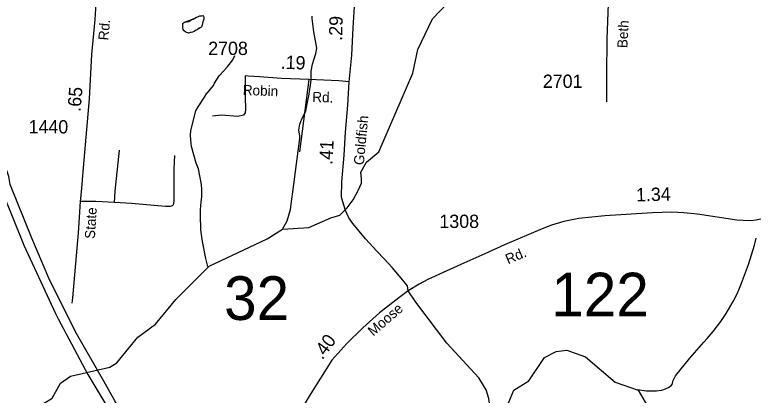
# Model space of a CAD drawing. Extents: x 1473865 to 1648260, y 639067 to 773536.
# Drawn here: x 1533158 to 1540112, y 644578 to 648150 of the extents above; entities that cross this region are included whole.
import ezdxf

# ---------------------------------------------------------------- set-up
doc = ezdxf.new("R2010")
doc.units = 0
for name, color, linetype in [('Exist Hydrographic Creek Single Shore', 7, 'Continuous'), ('Exist Hydrographic Misc Water Feature', 7, 'Continuous'), ('Exist Road Non-System Type 51', 7, 'Continuous'), ('Exist Road Primary Interstate Divided Center Attributed', 7, 'Continuous'), ('Exist Road Secondary Mileage Hundredths English Label', 7, 'Continuous'), ('Exist Road Secondary Structure Standard Bridge Number Label', 7, 'Continuous'), ('Exist Road Secondary Type 51 Attributed', 7, 'Continuous'), ('Exist Road Secondary Type 51 Label', 7, 'Continuous'), ('Exist Road Secondary Type 51 Number Label', 7, 'Continuous')]:
    doc.layers.add(name, color=color, linetype=linetype)

msp = doc.modelspace()

# ---------------------------------------------------------------- linework, layer by layer
at = {"layer": 'Exist Hydrographic Creek Single Shore'}
for points in [[(1535526, 646046.6), (1535668.9, 646135.7), (1535916.7, 646152), (1536121, 646243), (1536205.4, 646269.3), (1536275.7, 646336.1), (1536331.9, 646413.5), (1536379.4, 646499.6), (1536409.3, 646568.2), (1536409.3, 646606.9), (1536403, 646672.3), (1536456.7, 646765.1), (1536571.9, 646862.5), (1536892.9, 647601.2), (1536938, 647823.5), (1537076, 648112.8), (1537220, 648261)], [(1535668.9, 646135.7), (1535713.6, 646214.5), (1535743.9, 646322.9), (1535757.4, 646418.6), (1535775.5, 646556.1), (1535789.5, 646678.1), (1535830.5, 646989.9), (1535830.8, 647013.7), (1535823.6, 647065.6), (1535832.5, 647122), (1535851.4, 647171.7), (1535882.3, 647232.6), (1535886.5, 647249), (1535910.3, 647360.9), (1535914.7, 647384.6), (1535919.2, 647408.3), (1535932.4, 647488.5), (1535937.1, 647535.9), (1535936.4, 647622.1), (1535951.3, 647685.8), (1535981.1, 647785.4), (1535989.9, 647837.7), (1535979, 647906), (1535964.3, 647990), (1535946.3, 648114.3), (1535946.5, 648138.1)], [(1533145.9, 644174.4), (1533245.9, 644221.6), (1533391.9, 644477.9), (1533509.9, 644551.1), (1533586.9, 644690.7), (1533679.9, 644757.8), (1534047.8, 644842.2), (1534114.9, 644883.5), (1534310.9, 645122.5), (1534478.9, 645243.8), (1534666.9, 645476.4), (1534979.9, 645788.5), (1535526, 646046.6)], [(1538998.5, 644630.8), (1539082.4, 644619.3), (1539176.3, 644618.2), (1539224.5, 644625.4), (1539246.6, 644633.2), (1539289.1, 644652), (1539313.2, 644667.9), (1539325.6, 644685.7), (1539331.8, 644709.4), (1539356.6, 644761.4), (1539489.3, 644927), (1539619.7, 645077), (1539652.3, 645109.1), (1539707.5, 645176.1), (1539780.9, 645269), (1539830.1, 645346), (1539895.9, 645457.1), (1539933, 645528.6), (1539949.7, 645566), (1539974.7, 645630.3), (1540039.4, 645805.4), (1540096.4, 645988.1), (1540113.3, 646051.8)], [(1536254.9, 643107.3), (1536580.9, 643186), (1536682.9, 643259.5), (1536786.3, 643339), (1536946.2, 643460.5), (1537173.9, 643751.8), (1537348.9, 643948.4), (1537493.2, 644144.8), (1537550.6, 644125.3), (1537590.8, 644111.1), (1537644.6, 644123.4), (1537654.1, 644129.7), (1537717.6, 644182.4), (1537698.9, 644286.1), (1537837.9, 644624.6), (1537981, 644713.7), (1538125.9, 644930.7), (1538234.9, 644987.6), (1538335, 645002), (1538509.9, 644939.3), (1538789, 644700.7), (1539004.9, 644624.1), (1539113, 644437.9)]]:
    msp.add_lwpolyline(points, dxfattribs=at)
at = {"layer": 'Exist Hydrographic Misc Water Feature'}
for points in [[(1534825.6, 648108.2), (1534829.8, 648109.7), (1534845.8, 648119.2), (1534861.9, 648127.1), (1534880.2, 648135), (1534894.2, 648138.8), (1534908.1, 648141), (1534920.2, 648142.4), (1534928.1, 648134), (1534930, 648126.6), (1534929.7, 648108.5), (1534923.2, 648082.4), (1534919, 648070.2), (1534914.8, 648052.2), (1534908.6, 648038.4), (1534902.4, 648031.1), (1534888.4, 648023.2), (1534872.2, 648012.9), (1534854, 648001.7), (1534840, 647993.8), (1534823.8, 647986), (1534803.6, 647982.2), (1534787.6, 647978.5), (1534779.6, 647980.3), (1534761.6, 647987.2), (1534745.8, 647999), (1534738.2, 648011.4), (1534734.4, 648029.6), (1534734.6, 648049.3), (1534735, 648067.3), (1534741, 648073), (1534751.2, 648079.3), (1534769.3, 648083.1), (1534789.3, 648088.4), (1534801.4, 648096.3), (1534819.7, 648105.8), (1534825.6, 648108.2)], [(1534825.6, 648108.2), (1534845.8, 648119.2), (1534861.9, 648127.1), (1534880.2, 648135), (1534894.2, 648138.8), (1534908.1, 648141), (1534920.2, 648142.4), (1534928.1, 648134), (1534930, 648126.6), (1534929.7, 648108.5), (1534923.2, 648082.4), (1534914.8, 648052.2), (1534908.6, 648038.4), (1534902.4, 648031.1), (1534854, 648001.7), (1534840, 647993.8), (1534823.8, 647986), (1534787.6, 647978.5), (1534779.6, 647980.3), (1534761.6, 647987.2), (1534745.8, 647999), (1534738.2, 648011.4), (1534734.4, 648029.6), (1534734.6, 648049.3), (1534735, 648067.3), (1534741, 648073), (1534751.2, 648079.3), (1534825.6, 648108.2)], [(1534969.1, 645787), (1534948.3, 645861.3), (1534918.9, 646021.9), (1534902.6, 646129.8), (1534898.7, 646270.2), (1534899.4, 646317.8), (1534904.7, 646393.9), (1534911.4, 646442.2), (1534912.7, 646513.6), (1534909.3, 646558), (1534881.6, 646702.1), (1534860.3, 646756.7), (1534816.9, 646911.9), (1534807.9, 646976.1), (1534806.4, 647015.5), (1534809.3, 647063.8), (1534856.1, 647246.7), (1534876.8, 647286.5), (1534936.2, 647378), (1534960.7, 647413.7), (1534966.8, 647417.7), (1535021.8, 647484.7), (1535032.2, 647508.2), (1535075.5, 647578), (1535148.7, 647656.9), (1535201.8, 647728), (1535222.5, 647767.8)]]:
    msp.add_lwpolyline(points, dxfattribs=at)
at = {"layer": 'Exist Road Non-System Type 51'}
for p, q in [((1535917.5, 647541.9), (1535828.5, 646863.3)), ((1538706.7, 647545.4), (1538706.9, 647333.1))]:
    msp.add_line(p, q, dxfattribs=at)
for points in [[(1535319.3, 647576), (1535318.5, 647380.7), (1535320.4, 647264.6), (1535317.9, 647228.6), (1535303.5, 647208.9), (1535251.2, 647195.9), (1535095.4, 647208.9), (1535011.3, 647196.6)], [(1534092.1, 646386.1), (1534100, 646493.8), (1534139.2, 646879)], [(1534656.2, 646827.4), (1534649.9, 646703.4), (1534649.7, 646402.5), (1534648, 646379.5), (1534643.7, 646365.8), (1534633.5, 646354.8), (1534615.6, 646349.7), (1534571.4, 646351), (1534254, 646377), (1534092.1, 646386.1)], [(1534092.1, 646386.1), (1533918.2, 646397.4), (1533772.4, 646398.2)]]:
    msp.add_lwpolyline(points, dxfattribs=at)
at = {"layer": 'Exist Road Primary Interstate Divided Center Attributed'}
for points in [[(1532067.3, 650189.8), (1532099.1, 649959.9), (1532111.6, 649897), (1532259.9, 649188.3), (1532318.9, 648953.8), (1532471.4, 648352.8), (1532570.8, 647967.9), (1532653.9, 647677.9), (1532722.1, 647429.7), (1532805, 647156.8), (1532938.2, 646804.3), (1533038.9, 646486.3), (1533121.3, 646291.5), (1533241.4, 645985.6), (1533539.8, 645344.6), (1533565.9, 645296.1), (1533841.5, 644771), (1533965.2, 644570.1), (1534102.5, 644341.3), (1534190.9, 644192.8), (1534242.1, 644107.9), (1534333.9, 643947.3)], [(1534448.8, 643936.4), (1534362.3, 644090.3), (1534300.4, 644187.5), (1534095.9, 644524.2), (1533991.7, 644709.8), (1533727.1, 645173.1), (1533476.4, 645676.2), (1533317.4, 646052.8), (1533114.9, 646555.3), (1533102.8, 646630.2), (1532913.8, 647168.1), (1532841.1, 647408.6), (1532674.2, 647927.5), (1532602.5, 648225.7), (1532357.1, 649178), (1532309.8, 649428.6), (1532208.2, 649864.6), (1532194.5, 649938.7), (1532161, 650159.7)]]:
    msp.add_lwpolyline(points, dxfattribs=at)
at = {"layer": 'Exist Road Secondary Type 51 Attributed'}
for points in [[(1538784.3, 649610.3), (1538779.9, 649303.6), (1538773, 649117.8), (1538733.3, 648498.9), (1538710.6, 647924.8), (1538707.2, 647586.5), (1538706.7, 647545.4)], [(1536295, 647521), (1536317.9, 647770.6), (1536331.9, 648027.3), (1536347.5, 648277.4), (1536341, 648457.4), (1536320.2, 648637.9), (1536272.2, 649010.9)], [(1533963, 648862.3), (1533939.1, 648561.2), (1533931.1, 648460.4), (1533908.3, 648105.1), (1533878.3, 647777.7), (1533854.4, 647360.2), (1533792.9, 646641.7), (1533784.6, 646517.8), (1533772.4, 646398.2), (1533752.8, 646102.6), (1533699.4, 645491.8), (1533694.2, 645441.3)], [(1536295, 647521), (1536195.8, 647530.6), (1535917.5, 647541.9), (1535660, 647553.3), (1535451.8, 647568.4), (1535347.7, 647572.2), (1535319.3, 647576)], [(1536846.3, 645558.6), (1536841.7, 645604.8), (1536809.9, 645641.4), (1536765.9, 645695.3), (1536698, 645778.5), (1536623.1, 645857.4), (1536553.2, 645930.1), (1536446.2, 646046.1), (1536330.2, 646190.2), (1536289.7, 646243), (1536259.8, 646311.5), (1536235.2, 646394.2), (1536222.9, 646436.2), (1536226.4, 646582.3), (1536247.1, 646833.2), (1536259.2, 647046.9), (1536280.9, 647303), (1536295, 647521)], [(1540156.2, 646231), (1540109.4, 646222), (1540060.9, 646214.6), (1539988.6, 646217.1), (1539931.9, 646221.2), (1539562.9, 646279.5), (1539434.7, 646289.4), (1539322.2, 646295.9), (1539138.9, 646291), (1538692.7, 646261.4), (1538447, 646236.8), (1538306.5, 646209.7), (1538193.1, 646175.2), (1538104.4, 646139), (1537752.7, 645988.6), (1537566.1, 645905.6), (1537341.8, 645805.4), (1537209.5, 645745.4), (1537033.7, 645665.7), (1536950.7, 645620.5), (1536846.3, 645558.6)], [(1536846.3, 645558.6), (1536759.1, 645492.3), (1536578.3, 645352.6), (1536423.9, 645210.7), (1536271.6, 645062.7), (1536131.8, 644906.5), (1535919.8, 644569.2), (1535798, 644364), (1535682.3, 644156.4), (1535562.6, 643956.3), (1535540.4, 643937.5), (1535510.5, 643917.6), (1535474, 643901)], [(1537590.8, 644111.1), (1537600.3, 644178.2), (1537617.4, 644456.3), (1537605.1, 644548.4), (1537578.7, 644629), (1537510.7, 644742.2), (1537210.9, 645067.8), (1536920.2, 645451.2), (1536846.3, 645558.6)]]:
    msp.add_lwpolyline(points, dxfattribs=at)

# ---------------------------------------------------------------- texts
at = {"layer": 'Exist Road Secondary Mileage Hundredths English Label'}
for s, rotation, p in [('.29', 88.39456, (1536228.1, 647905.1)), ('.19', 358.09427, (1535650.2, 647643.4)), ('.65', 85.10526, (1533774, 647236.2)), ('.41', 86.75439, (1536136.5, 646739.2)), ('1.34', 1.68219, (1538986.6, 646396.6)), ('.40', 54.09896, (1536042.6, 644904.1))]:
    msp.add_text(s, height=125, rotation=rotation, dxfattribs=at).set_placement(p)
at = {"layer": 'Exist Road Secondary Structure Standard Bridge Number Label'}
for s, p in [('122', (1538190.2, 645318.1)), ('32', (1535121, 645284.5))]:
    msp.add_text(s, height=410.1, dxfattribs=at).set_placement(p)
at = {"layer": 'Exist Road Secondary Type 51 Label'}
for s, rotation, p in [('Rd.', 84.75991, (1534034.8, 647906.7)), ('Beth', 86.91252, (1538903.2, 647835.3)), ('Robin', 357.82608, (1535294.9, 647397.8)), ('Rd.', 358.09422, (1535946.7, 647331.9)), ('Goldfish', 84.63733, (1536431, 646735.8)), ('State', 86.21041, (1533908.2, 646043.6)), ('Rd.', 22.96392, (1537784.8, 645806.1)), ('Moose', 40.96223, (1536519.5, 645127.8))]:
    msp.add_text(s, height=95, rotation=rotation, dxfattribs=at).set_placement(p)
at = {"layer": 'Exist Road Secondary Type 51 Number Label'}
for s, p in [('2708', (1534972.1, 647772.6)), ('2701', (1538110.8, 647463.4)), ('1440', (1533287.2, 647035.9)), ('1308', (1537140.7, 646148.3))]:
    msp.add_text(s, height=125, dxfattribs=at).set_placement(p)

doc.saveas('drawing.dxf')
